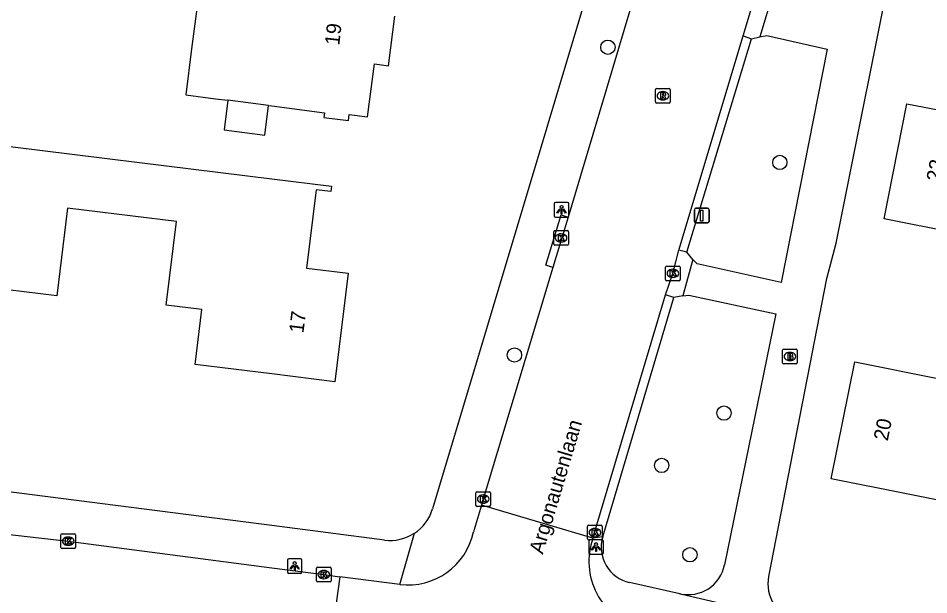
# Model space of a CAD drawing. Extents: x 162186 to 163152, y 385513 to 386513.
# Drawn here: x 162482.7 to 162544.8, y 385954.9 to 385994.3 of the extents above; entities that cross this region are included whole.
import ezdxf

# ---------------------------------------------------------------- set-up
doc = ezdxf.new("R2010")
doc.units = 0
for name, color, linetype in [('IMGEO_Boom', 7, 'Continuous'), ('IMGEO_Brandkraan', 7, 'Continuous'), ('IMGEO_Kolk', 7, 'Continuous'), ('IMGEO_Lichtpunt', 7, 'Continuous'), ('IMGEO_Openbare_ruimte_label', 7, 'Continuous'), ('IMGEO_Pand', 7, 'Continuous'), ('IMGEO_Pand_nummerreeks', 7, 'Continuous'), ('IMGEO_Rijbaan_lokaal_gesloten', 7, 'Continuous'), ('IMGEO_Rijbaan_lokaal_open', 7, 'Continuous'), ('IMGEO_Rioolput', 7, 'Continuous'), ('IMGEO_Verkeersbordpaal', 7, 'Continuous'), ('IMGEO_Voetpad_open', 7, 'Continuous')]:
    doc.layers.add(name, color=color, linetype=linetype)

msp = doc.modelspace()

# ---------------------------------------------------------------- linework, layer by layer
at = {"layer": 'IMGEO_Boom'}
for centre in [(162522.925, 385992.319), (162534.662, 385984.45), (162516.552, 385971.295), (162530.85, 385967.33), (162526.595, 385963.756), (162528.524, 385957.654)]:
    msp.add_circle(centre, 0.489, dxfattribs=at)
at = {"layer": 'IMGEO_Brandkraan'}
for p, q in [((162534.852, 385970.773), (162534.852, 385971.625)), ((162534.927, 385971.699), (162535.779, 385971.699)), ((162535.34, 385971.479), (162535.365, 385971.479)), ((162535.853, 385971.625), (162535.853, 385970.773)), ((162535.779, 385970.699), (162534.927, 385970.699)), ((162535.363, 385970.919), (162535.338, 385970.919))]:
    msp.add_line(p, q, dxfattribs=at)
for points in [[(162534.852, 385970.773), (162534.852, 385971.625)], [(162534.927, 385971.699), (162535.779, 385971.699)], [(162535.2, 385971.399), (162535.2, 385970.999), (162535.413, 385970.999)], [(162535.431, 385971.399), (162535.2, 385971.399)], [(162535.379, 385971.318), (162535.325, 385971.318), (162535.325, 385971.242)], [(162535.325, 385971.242), (162535.378, 385971.242)], [(162535.387, 385971.166), (162535.325, 385971.166), (162535.325, 385971.085)], [(162535.853, 385971.625), (162535.853, 385970.773)], [(162535.779, 385970.699), (162534.927, 385970.699)], [(162535.325, 385971.085), (162535.387, 385971.085)]]:
    msp.add_lwpolyline(points, dxfattribs=at)
for centre, radius, start, end in [((162534.929, 385971.623), 0.0765, 91.55205, 178.44795), ((162534.929, 385971.623), 0.0765, 91.55205, 178.44795), ((162535.38, 385971.28), 0.0379, 267.82845, 90.93552), ((162535.388, 385971.125), 0.0404, 269.87594, 90.50774), ((162535.435, 385971.254), 0.145, 59.4692, 91.53667), ((162535.46, 385971.301), 0.0922, 285.51372, 58.15012), ((162535.465, 385971.109), 0.105, 301.31148, 78.98903), ((162535.777, 385971.623), 0.0765, 1.55205, 88.44795), ((162535.777, 385971.623), 0.0765, 1.55205, 88.44795), ((162534.929, 385970.775), 0.0765, 181.55205, 268.44795), ((162534.929, 385970.775), 0.0765, 181.55205, 268.44795), ((162535.419, 385971.25), 0.251, 268.66757, 293.53466), ((162535.777, 385970.775), 0.0765, 271.55205, 358.44795), ((162535.777, 385970.775), 0.0765, 271.55205, 358.44795)]:
    msp.add_arc(centre, radius, start, end, dxfattribs=at)
for centre, major_axis, ratio, start_param, end_param in [((162535.339, 385971.199), (-0.387, 0.002), 0.722429, 4.712389, 7.853982), ((162535.364, 385971.199), (-0.39, 0.002), 0.717154, 1.570796, 4.712389)]:
    msp.add_ellipse(centre, major_axis=major_axis, ratio=ratio, start_param=start_param, end_param=end_param, dxfattribs=at)
at = {"layer": 'IMGEO_Kolk'}
for p, q in [((162519.232, 385978.868), (162519.232, 385979.72)), ((162519.307, 385979.794), (162520.159, 385979.794)), ((162519.72, 385979.574), (162519.745, 385979.574)), ((162520.233, 385979.72), (162520.233, 385978.868)), ((162520.159, 385978.794), (162519.307, 385978.794)), ((162519.743, 385979.014), (162519.718, 385979.014)), ((162526.94, 385977.375), (162527.792, 385977.375)), ((162526.865, 385976.449), (162526.865, 385977.301)), ((162527.353, 385977.155), (162527.378, 385977.155)), ((162527.866, 385977.301), (162527.866, 385976.449)), ((162527.792, 385976.375), (162526.94, 385976.375)), ((162527.376, 385976.595), (162527.351, 385976.595)), ((162513.917, 385961.032), (162513.917, 385961.884)), ((162513.992, 385961.958), (162514.844, 385961.958)), ((162514.918, 385961.884), (162514.918, 385961.032)), ((162514.428, 385961.178), (162514.403, 385961.178)), ((162514.405, 385961.738), (162514.43, 385961.738)), ((162514.844, 385960.958), (162513.992, 385960.958)), ((162521.544, 385958.741), (162521.544, 385959.593)), ((162521.619, 385959.667), (162522.471, 385959.667)), ((162522.032, 385959.447), (162522.057, 385959.447)), ((162522.545, 385959.593), (162522.545, 385958.741)), ((162485.597, 385958.157), (162485.597, 385959.009)), ((162485.672, 385959.083), (162486.524, 385959.083)), ((162486.085, 385958.863), (162486.11, 385958.863)), ((162486.598, 385959.009), (162486.598, 385958.157)), ((162522.055, 385958.887), (162522.03, 385958.887)), ((162486.524, 385958.083), (162485.672, 385958.083)), ((162486.108, 385958.303), (162486.083, 385958.303)), ((162522.471, 385958.667), (162521.619, 385958.667)), ((162503.04, 385955.873), (162503.04, 385956.725)), ((162503.115, 385956.799), (162503.967, 385956.799)), ((162503.528, 385956.579), (162503.553, 385956.579)), ((162504.041, 385956.725), (162504.041, 385955.873)), ((162503.967, 385955.799), (162503.115, 385955.799)), ((162503.551, 385956.019), (162503.526, 385956.019))]:
    msp.add_line(p, q, dxfattribs=at)
for points in [[(162519.232, 385978.868), (162519.232, 385979.72)], [(162519.307, 385979.794), (162520.159, 385979.794)], [(162519.553, 385979.494), (162519.676, 385979.494), (162519.676, 385979.343), (162519.806, 385979.494), (162519.97, 385979.494), (162519.824, 385979.343), (162519.977, 385979.094), (162519.825, 385979.094), (162519.74, 385979.258), (162519.676, 385979.191), (162519.676, 385979.094), (162519.553, 385979.094), (162519.553, 385979.494)], [(162520.233, 385979.72), (162520.233, 385978.868)], [(162520.159, 385978.794), (162519.307, 385978.794)], [(162526.94, 385977.375), (162527.792, 385977.375)], [(162526.865, 385976.449), (162526.865, 385977.301)], [(162527.186, 385977.075), (162527.309, 385977.075), (162527.309, 385976.924), (162527.439, 385977.075), (162527.603, 385977.075), (162527.457, 385976.924), (162527.61, 385976.675), (162527.458, 385976.675), (162527.373, 385976.839), (162527.309, 385976.772), (162527.309, 385976.675), (162527.186, 385976.675), (162527.186, 385977.075)], [(162527.866, 385977.301), (162527.866, 385976.449)], [(162527.792, 385976.375), (162526.94, 385976.375)], [(162513.917, 385961.032), (162513.917, 385961.884)], [(162513.992, 385961.958), (162514.844, 385961.958)], [(162514.918, 385961.884), (162514.918, 385961.032)], [(162514.238, 385961.658), (162514.361, 385961.658), (162514.361, 385961.507), (162514.491, 385961.658), (162514.655, 385961.658), (162514.509, 385961.507), (162514.662, 385961.258), (162514.51, 385961.258), (162514.425, 385961.422), (162514.361, 385961.355), (162514.361, 385961.258), (162514.238, 385961.258), (162514.238, 385961.658)], [(162514.844, 385960.958), (162513.992, 385960.958)], [(162521.544, 385958.741), (162521.544, 385959.593)], [(162521.619, 385959.667), (162522.471, 385959.667)], [(162521.865, 385959.367), (162521.988, 385959.367), (162521.988, 385959.216), (162522.118, 385959.367), (162522.282, 385959.367), (162522.136, 385959.216), (162522.289, 385958.967), (162522.137, 385958.967), (162522.052, 385959.131), (162521.988, 385959.064), (162521.988, 385958.967), (162521.865, 385958.967), (162521.865, 385959.367)], [(162522.545, 385959.593), (162522.545, 385958.741)], [(162485.597, 385958.157), (162485.597, 385959.009)], [(162485.672, 385959.083), (162486.524, 385959.083)], [(162485.918, 385958.783), (162486.041, 385958.783), (162486.041, 385958.632), (162486.171, 385958.783), (162486.335, 385958.783), (162486.189, 385958.632), (162486.342, 385958.383), (162486.19, 385958.383), (162486.105, 385958.547), (162486.041, 385958.48), (162486.041, 385958.383), (162485.918, 385958.383), (162485.918, 385958.783)], [(162486.598, 385959.009), (162486.598, 385958.157)], [(162486.524, 385958.083), (162485.672, 385958.083)], [(162522.471, 385958.667), (162521.619, 385958.667)], [(162503.04, 385955.873), (162503.04, 385956.725)], [(162503.115, 385956.799), (162503.967, 385956.799)], [(162503.361, 385956.499), (162503.484, 385956.499), (162503.484, 385956.348), (162503.614, 385956.499), (162503.778, 385956.499), (162503.632, 385956.348), (162503.785, 385956.099), (162503.633, 385956.099), (162503.548, 385956.263), (162503.484, 385956.196), (162503.484, 385956.099), (162503.361, 385956.099), (162503.361, 385956.499)], [(162504.041, 385956.725), (162504.041, 385955.873)], [(162503.967, 385955.799), (162503.115, 385955.799)]]:
    msp.add_lwpolyline(points, dxfattribs=at)
for centre, start, end in [((162519.309, 385979.718), 91.55205, 178.44795), ((162519.309, 385979.718), 91.55205, 178.44795), ((162520.157, 385979.718), 1.55205, 88.44795), ((162520.157, 385979.718), 1.55205, 88.44795), ((162519.309, 385978.87), 181.55205, 268.44795), ((162519.309, 385978.87), 181.55205, 268.44795), ((162520.157, 385978.87), 271.55205, 358.44795), ((162520.157, 385978.87), 271.55205, 358.44795), ((162526.942, 385977.299), 91.55205, 178.44795), ((162526.942, 385977.299), 91.55205, 178.44795), ((162527.79, 385977.299), 1.55205, 88.44795), ((162527.79, 385977.299), 1.55205, 88.44795), ((162526.942, 385976.451), 181.55205, 268.44795), ((162526.942, 385976.451), 181.55205, 268.44795), ((162527.79, 385976.451), 271.55205, 358.44795), ((162527.79, 385976.451), 271.55205, 358.44795), ((162513.994, 385961.882), 91.55205, 178.44795), ((162513.994, 385961.882), 91.55205, 178.44795), ((162514.842, 385961.882), 1.55205, 88.44795), ((162514.842, 385961.882), 1.55205, 88.44795), ((162513.994, 385961.034), 181.55205, 268.44795), ((162513.994, 385961.034), 181.55205, 268.44795), ((162514.842, 385961.034), 271.55205, 358.44795), ((162514.842, 385961.034), 271.55205, 358.44795), ((162521.621, 385959.591), 91.55205, 178.44795), ((162521.621, 385959.591), 91.55205, 178.44795), ((162522.469, 385959.591), 1.55205, 88.44795), ((162522.469, 385959.591), 1.55205, 88.44795), ((162485.674, 385959.007), 91.55205, 178.44795), ((162485.674, 385959.007), 91.55205, 178.44795), ((162486.522, 385959.007), 1.55205, 88.44795), ((162486.522, 385959.007), 1.55205, 88.44795), ((162521.621, 385958.743), 181.55205, 268.44795), ((162521.621, 385958.743), 181.55205, 268.44795), ((162522.469, 385958.743), 271.55205, 358.44795), ((162522.469, 385958.743), 271.55205, 358.44795), ((162485.674, 385958.159), 181.55205, 268.44795), ((162485.674, 385958.159), 181.55205, 268.44795), ((162486.522, 385958.159), 271.55205, 358.44795), ((162486.522, 385958.159), 271.55205, 358.44795), ((162503.117, 385956.723), 91.55205, 178.44795), ((162503.117, 385956.723), 91.55205, 178.44795), ((162503.965, 385956.723), 1.55205, 88.44795), ((162503.965, 385956.723), 1.55205, 88.44795), ((162503.117, 385955.875), 181.55205, 268.44795), ((162503.117, 385955.875), 181.55205, 268.44795), ((162503.965, 385955.875), 271.55205, 358.44795), ((162503.965, 385955.875), 271.55205, 358.44795)]:
    msp.add_arc(centre, 0.0765, start, end, dxfattribs=at)
for centre, major_axis, ratio, start_param, end_param in [((162519.719, 385979.294), (-0.387, 0.002), 0.722429, 4.712389, 7.853982), ((162519.744, 385979.294), (-0.39, 0.002), 0.717154, 1.570796, 4.712389), ((162527.352, 385976.875), (-0.387, 0.002), 0.722429, 4.712389, 7.853982), ((162527.377, 385976.875), (-0.39, 0.002), 0.717154, 1.570796, 4.712389), ((162514.404, 385961.458), (-0.387, 0.002), 0.722429, 4.712389, 7.853982), ((162514.429, 385961.458), (-0.39, 0.002), 0.717154, 1.570796, 4.712389), ((162522.031, 385959.167), (-0.387, 0.002), 0.722429, 4.712389, 7.853982), ((162522.056, 385959.167), (-0.39, 0.002), 0.717154, 1.570796, 4.712389), ((162486.084, 385958.583), (-0.387, 0.002), 0.722429, 4.712389, 7.853982), ((162486.109, 385958.583), (-0.39, 0.002), 0.717154, 1.570796, 4.712389), ((162503.527, 385956.299), (-0.387, 0.002), 0.722429, 4.712389, 7.853982), ((162503.552, 385956.299), (-0.39, 0.002), 0.717154, 1.570796, 4.712389)]:
    msp.add_ellipse(centre, major_axis=major_axis, ratio=ratio, start_param=start_param, end_param=end_param, dxfattribs=at)
at = {"layer": 'IMGEO_Lichtpunt'}
for p, q in [((162520.168, 385981.71), (162519.36, 385981.71)), ((162520.168, 385981.71), (162519.36, 385981.71)), ((162519.266, 385981.615), (162519.266, 385980.808)), ((162519.266, 385981.615), (162519.266, 385980.808)), ((162520.262, 385980.808), (162520.262, 385981.615)), ((162520.262, 385980.808), (162520.262, 385981.615)), ((162519.36, 385980.714), (162520.168, 385980.714)), ((162519.36, 385980.714), (162520.168, 385980.714)), ((162522.524, 385958.684), (162521.716, 385958.684)), ((162522.524, 385958.684), (162521.716, 385958.684)), ((162521.622, 385958.589), (162521.622, 385957.782)), ((162521.622, 385958.589), (162521.622, 385957.782)), ((162522.618, 385957.782), (162522.618, 385958.589)), ((162522.618, 385957.782), (162522.618, 385958.589)), ((162521.716, 385957.688), (162522.524, 385957.688)), ((162521.716, 385957.688), (162522.524, 385957.688)), ((162501.052, 385957.287), (162501.052, 385956.48)), ((162501.052, 385957.287), (162501.052, 385956.48)), ((162501.954, 385957.382), (162501.146, 385957.382)), ((162501.954, 385957.382), (162501.146, 385957.382)), ((162502.048, 385956.48), (162502.048, 385957.287)), ((162502.048, 385956.48), (162502.048, 385957.287)), ((162501.146, 385956.386), (162501.954, 385956.386)), ((162501.146, 385956.386), (162501.954, 385956.386))]:
    msp.add_line(p, q, dxfattribs=at)
for points in [[(162519.64, 385981.279), (162519.679, 385981.251), (162519.491, 385980.989), (162519.453, 385981.016), (162519.64, 385981.279)], [(162519.742, 385981.231), (162519.789, 385981.231), (162519.789, 385980.909), (162519.742, 385980.909), (162519.742, 385981.231)], [(162519.852, 385981.251), (162519.89, 385981.278), (162520.077, 385981.016), (162520.038, 385980.988), (162519.852, 385981.251)], [(162521.996, 385958.253), (162522.035, 385958.225), (162521.847, 385957.963), (162521.809, 385957.99), (162521.996, 385958.253)], [(162522.098, 385958.205), (162522.145, 385958.205), (162522.145, 385957.883), (162522.098, 385957.883), (162522.098, 385958.205)], [(162522.208, 385958.225), (162522.246, 385958.252), (162522.433, 385957.99), (162522.394, 385957.962), (162522.208, 385958.225)], [(162501.426, 385956.951), (162501.465, 385956.923), (162501.277, 385956.661), (162501.239, 385956.688), (162501.426, 385956.951)], [(162501.528, 385956.903), (162501.575, 385956.903), (162501.575, 385956.581), (162501.528, 385956.581), (162501.528, 385956.903)], [(162501.638, 385956.923), (162501.676, 385956.95), (162501.863, 385956.688), (162501.824, 385956.66), (162501.638, 385956.923)]]:
    msp.add_lwpolyline(points, dxfattribs=at)
for centre in [(162519.765, 385981.413), (162522.121, 385958.387), (162501.551, 385957.085)]:
    msp.add_circle(centre, 0.0994, dxfattribs=at)
for centre, start, end in [((162519.36, 385981.615), 90, 180), ((162519.36, 385981.615), 90, 180), ((162520.168, 385981.615), 0, 90), ((162520.168, 385981.615), 0, 90), ((162519.36, 385980.808), 180, 270), ((162519.36, 385980.808), 180, 270), ((162520.168, 385980.808), 270, 0), ((162520.168, 385980.808), 270, 360), ((162521.716, 385958.589), 90, 180), ((162521.716, 385958.589), 90, 180), ((162522.524, 385958.589), 0, 90), ((162522.524, 385958.589), 0, 90), ((162521.716, 385957.782), 180, 270), ((162521.716, 385957.782), 180, 270), ((162522.524, 385957.782), 270, 0), ((162522.524, 385957.782), 270, 360), ((162501.146, 385957.287), 90, 180), ((162501.146, 385957.287), 90, 180), ((162501.954, 385957.287), 0, 90), ((162501.954, 385957.287), 0, 90), ((162501.146, 385956.48), 180, 270), ((162501.146, 385956.48), 180, 270), ((162501.954, 385956.48), 270, 0), ((162501.954, 385956.48), 270, 360)]:
    msp.add_arc(centre, 0.0946, start, end, dxfattribs=at)
at = {"layer": 'IMGEO_Pand'}
for points in [[(162495.098, 385996.685), (162494.519, 385992.203), (162494.114, 385989.068), (162496.14, 385988.806), (162496.995, 385988.696)], [(162499.774, 385988.337), (162500, 385988.308), (162503.585, 385987.844), (162503.544, 385987.527), (162505.213, 385987.312), (162505.265, 385987.719), (162506.524, 385987.556), (162506.992, 385991.176), (162507.952, 385991.052), (162508.39, 385994.44)], [(162551.161, 385978.757), (162546.701, 385979.63), (162541.794, 385980.59), (162543.336, 385988.464), (162547.823, 385987.585), (162548.968, 385993.436), (162553.875, 385992.475), (162557.039, 385991.856), (162556.225, 385987.697), (162554.163, 385988.101), (162553.901, 385986.765), (162554.261, 385986.694), (162553.298, 385981.775), (162551.809, 385982.066), (162551.161, 385978.757)], [(162496.995, 385988.696), (162496.733, 385986.669), (162499.512, 385986.31), (162499.774, 385988.337)], [(162499.774, 385988.337), (162496.995, 385988.696)], [(162477.702, 385986.078), (162490.957, 385984.441), (162500, 385983.324), (162504.054, 385982.823), (162504.009, 385982.457), (162503.022, 385982.579), (162502.362, 385977.237), (162505.195, 385976.887), (162504.28, 385969.475), (162500, 385970.004), (162494.75, 385970.652), (162495.214, 385974.41), (162492.774, 385974.711), (162493.477, 385980.408), (162490.505, 385980.775), (162486.054, 385981.325), (162485.315, 385975.341), (162476.383, 385976.444), (162477.09, 385982.17)], [(162555.895, 385967.46), (162551.59, 385968.326), (162550.855, 385964.67), (162549.284, 385964.986), (162548.44, 385960.786), (162538.168, 385962.851), (162539.773, 385970.831), (162545.684, 385969.643), (162546.66, 385974.496), (162556.896, 385972.438)]]:
    msp.add_lwpolyline(points, dxfattribs=at)
at = {"layer": 'IMGEO_Rijbaan_lokaal_gesloten'}
for points in [[(162532.151, 385993.098), (162533.268, 385996.826)], [(162524.49, 385995.049), (162520.208, 385980.718)], [(162527.77, 385978.466), (162532.151, 385993.098)], [(162520.208, 385980.718), (162519.777, 385979.293), (162519.173, 385977.285)], [(162526.858, 385975.418), (162527.361, 385976.875), (162527.77, 385978.466)], [(162519.173, 385977.285), (162514.415, 385961.458), (162514.302, 385961.048)], [(162521.898, 385958.783), (162526.858, 385975.418)]]:
    msp.add_lwpolyline(points, dxfattribs=at)
at = {"layer": 'IMGEO_Rijbaan_lokaal_open'}
for points in [[(162514.302, 385961.048), (162513.749, 385959.214)], [(162521.898, 385958.783), (162514.302, 385961.048)], [(162478.889, 385959.402), (162486.094, 385958.582), (162500, 385956.76), (162503.537, 385956.297), (162504.634, 385956.15)], [(162504.634, 385956.15), (162503.658, 385949.12)], [(162508.728, 385955.623), (162504.634, 385956.15)]]:
    msp.add_lwpolyline(points, dxfattribs=at)
for centre, radius, start, end in [((162509.269, 385960.173), 4.582, 263.22269, 347.92172), ((162526.337, 385957.208), 4.71, 160.469, 255.26283)]:
    msp.add_arc(centre, radius, start, end, dxfattribs=at)
at = {"layer": 'IMGEO_Rioolput'}
for p, q in [((162526.182, 385988.581), (162526.182, 385989.433)), ((162526.257, 385989.507), (162527.109, 385989.507)), ((162526.67, 385989.287), (162526.695, 385989.287)), ((162527.183, 385989.433), (162527.183, 385988.581)), ((162527.109, 385988.507), (162526.257, 385988.507)), ((162526.693, 385988.727), (162526.668, 385988.727))]:
    msp.add_line(p, q, dxfattribs=at)
for points in [[(162526.182, 385988.581), (162526.182, 385989.433)], [(162526.257, 385989.507), (162527.109, 385989.507)], [(162526.771, 385989.205), (162526.519, 385989.207), (162526.519, 385988.807)], [(162526.697, 385989.126), (162526.643, 385989.126), (162526.643, 385989.045)], [(162527.183, 385989.433), (162527.183, 385988.581)], [(162527.109, 385988.507), (162526.257, 385988.507)], [(162526.519, 385988.807), (162526.643, 385988.807), (162526.643, 385988.969), (162526.654, 385988.969)], [(162526.643, 385989.045), (162526.695, 385989.045)], [(162526.701, 385988.94), (162526.772, 385988.807), (162526.912, 385988.807), (162526.847, 385988.933)]]:
    msp.add_lwpolyline(points, dxfattribs=at)
for centre, radius, start, end in [((162526.259, 385989.431), 0.0765, 91.55205, 178.44795), ((162526.259, 385989.431), 0.0765, 91.55205, 178.44795), ((162526.703, 385989.03), 0.0964, 77.00612, 93.18647), ((162526.717, 385989.087), 0.0378, 276.66336, 79.67722), ((162526.77, 385989.095), 0.109, 350.36119, 89.41601), ((162527.107, 385989.431), 0.0765, 1.55205, 88.44795), ((162527.107, 385989.431), 0.0765, 1.55205, 88.44795), ((162526.259, 385988.583), 0.0765, 181.55205, 268.44795), ((162526.259, 385988.583), 0.0765, 181.55205, 268.44795), ((162526.653, 385988.916), 0.0533, 26.02933, 88.69889), ((162526.679, 385989.234), 0.19, 274.7715, 282.96867), ((162526.768, 385989.095), 0.112, 277.58423, 350.98172), ((162526.752, 385988.88), 0.108, 29.51342, 73.79051), ((162527.107, 385988.583), 0.0765, 271.55205, 358.44795), ((162527.107, 385988.583), 0.0765, 271.55205, 358.44795)]:
    msp.add_arc(centre, radius, start, end, dxfattribs=at)
for centre, major_axis, ratio, start_param, end_param in [((162526.669, 385989.007), (-0.387, 0.002), 0.722429, 4.712389, 7.853982), ((162526.694, 385989.007), (-0.39, 0.002), 0.717154, 1.570796, 4.712389)]:
    msp.add_ellipse(centre, major_axis=major_axis, ratio=ratio, start_param=start_param, end_param=end_param, dxfattribs=at)
at = {"layer": 'IMGEO_Verkeersbordpaal'}
for p, q in [((162528.838, 385980.425), (162528.838, 385981.225)), ((162528.838, 385981.225), (162528.838, 385980.425)), ((162528.938, 385981.325), (162529.728, 385981.325)), ((162529.728, 385981.325), (162528.938, 385981.325)), ((162529.828, 385981.225), (162529.828, 385980.425)), ((162529.828, 385980.425), (162529.828, 385981.225)), ((162529.728, 385980.325), (162528.938, 385980.325)), ((162528.938, 385980.325), (162529.728, 385980.325))]:
    msp.add_line(p, q, dxfattribs=at)
msp.add_lwpolyline([(162529.258, 385981.2), (162529.408, 385981.2), (162529.408, 385980.45), (162529.258, 385980.45), (162529.258, 385981.2)], dxfattribs=at)
for centre, start, end in [((162528.938, 385981.225), 90, 180), ((162528.938, 385981.225), 90, 180), ((162529.728, 385981.225), 0, 90), ((162529.728, 385981.225), 360, 90), ((162528.938, 385980.425), 180, 270), ((162528.938, 385980.425), 180, 270), ((162529.728, 385980.425), 270, 0), ((162529.728, 385980.425), 270, 0)]:
    msp.add_arc(centre, 0.1, start, end, dxfattribs=at)
at = {"layer": 'IMGEO_Voetpad_open'}
for points in [[(162528.389, 386019.021), (162522.698, 386000), (162510.965, 385960.784)], [(162533.9, 385956.179), (162537.876, 385976.531), (162538.512, 385978.937), (162542.711, 386000), (162545.809, 386015.54)], [(162534.23, 385996.154), (162533.303, 385993.021)], [(162528.315, 385978.313), (162532.731, 385992.902)], [(162533.303, 385993.021), (162533.778, 385993.128), (162537.889, 385992.192), (162534.751, 385976.26), (162529.024, 385977.522), (162528.726, 385977.814)], [(162532.151, 385993.098), (162532.731, 385992.902)], [(162532.731, 385992.902), (162533.303, 385993.021)], [(162519.173, 385977.285), (162518.695, 385977.429), (162519.73, 385980.862), (162520.208, 385980.718)], [(162528.315, 385978.313), (162527.77, 385978.466)], [(162528.726, 385977.814), (162528.315, 385978.313)], [(162528.726, 385977.814), (162528.043, 385975.34)], [(162522.572, 385958.886), (162527.434, 385975.23)], [(162527.434, 385975.23), (162526.858, 385975.418)], [(162528.043, 385975.34), (162527.434, 385975.23)], [(162528.043, 385975.34), (162528.456, 385975.388), (162534.4, 385974.112), (162530.892, 385956.961)], [(162507.69, 385958.658), (162500, 385959.644), (162419.079, 385970.015)], [(162508.728, 385955.623), (162509.718, 385959.12)], [(162522.572, 385958.886), (162521.898, 385958.783)], [(162527.847, 385954.989), (162524.41, 385955.756)], [(162535.867, 385953.127), (162535.719, 385953.15), (162527.976, 385954.947), (162527.847, 385954.989)]]:
    msp.add_lwpolyline(points, dxfattribs=at)
for centre, radius, start, end in [((162508.072, 385961.652), 3.02, 303.01613, 343.28816), ((162508.074, 385961.655), 3.022, 262.70173, 302.96541), ((162524.952, 385958.179), 2.483, 163.46031, 257.38435), ((162528.401, 385957.47), 2.542, 257.40144, 348.45429), ((162536.46, 385955.669), 2.611, 168.73919, 256.864)]:
    msp.add_arc(centre, radius, start, end, dxfattribs=at)

# ---------------------------------------------------------------- texts
at = {"layer": 'IMGEO_Openbare_ruimte_label'}
msp.add_text('Argonautenlaan', height=1, rotation=73.43253, dxfattribs=at).set_placement((162518.486, 385957.648))
at = {"layer": 'IMGEO_Pand_nummerreeks'}
for s, rotation, p in [('19', 83.68049, (162504.594, 385992.421)), ('22', 78.91921, (162545.625, 385983.083)), ('17', 82.96253, (162502.146, 385972.759)), ('20', 78.62795, (162542.025, 385965.387))]:
    msp.add_text(s, height=1, rotation=rotation, dxfattribs=at).set_placement(p)

doc.saveas('drawing.dxf')
